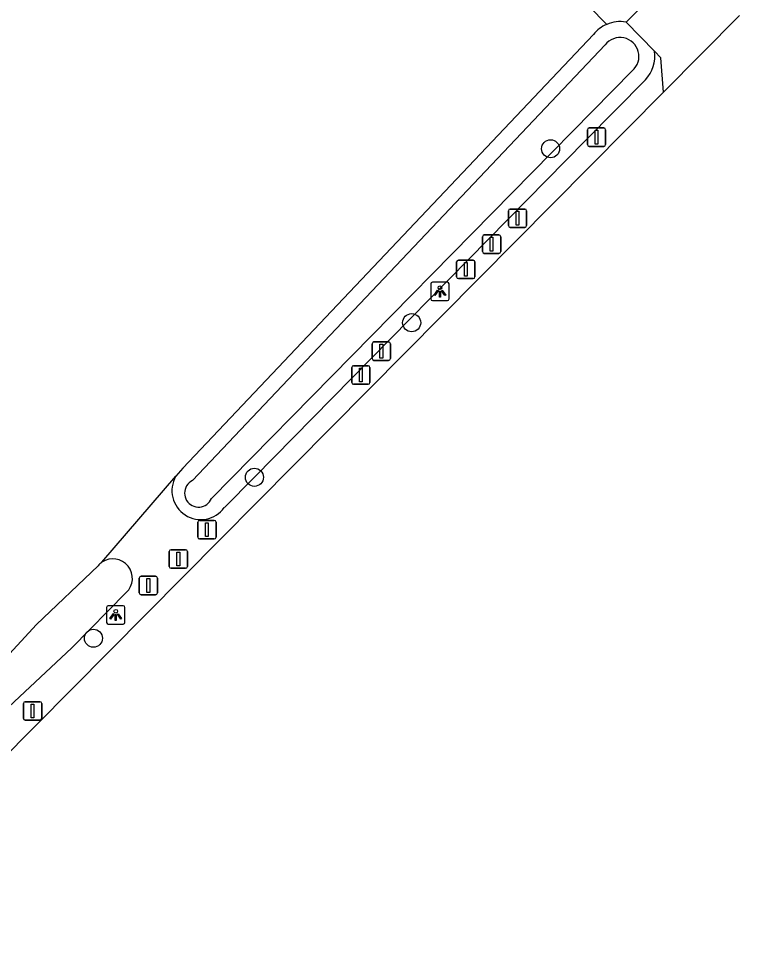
# Model space of a CAD drawing. Extents: x 162186 to 163152, y 385513 to 386513.
# Drawn here: x 163089.3 to 163128.3, y 386377.3 to 386427.6 of the extents above; entities that cross this region are included whole.
import ezdxf

# ---------------------------------------------------------------- set-up
doc = ezdxf.new("R2010")
doc.units = 0
for name, color, linetype in [('IMGEO_Afsluitpaal', 7, 'Continuous'), ('IMGEO_Boom', 7, 'Continuous'), ('IMGEO_Erf', 7, 'Continuous'), ('IMGEO_Groenvoorziening', 7, 'Continuous'), ('IMGEO_Lichtpunt', 7, 'Continuous'), ('IMGEO_Rijbaan_lokaal_open', 7, 'Continuous'), ('IMGEO_Voetpad_open', 7, 'Continuous'), ('IMGEO_Waterloop', 7, 'Continuous')]:
    doc.layers.add(name, color=color, linetype=linetype)

msp = doc.modelspace()

# ---------------------------------------------------------------- linework, layer by layer
at = {"layer": 'IMGEO_Afsluitpaal'}
for p, q in [((163120.085, 386420.815), (163120.085, 386421.615)), ((163120.085, 386421.615), (163120.085, 386420.815)), ((163120.185, 386421.715), (163120.975, 386421.715)), ((163120.975, 386421.715), (163120.185, 386421.715)), ((163121.075, 386421.615), (163121.075, 386420.815)), ((163121.075, 386420.815), (163121.075, 386421.615)), ((163120.975, 386420.715), (163120.185, 386420.715)), ((163120.185, 386420.715), (163120.975, 386420.715)), ((163115.81, 386416.43), (163115.81, 386417.23)), ((163115.81, 386417.23), (163115.81, 386416.43)), ((163115.91, 386417.33), (163116.7, 386417.33)), ((163116.7, 386417.33), (163115.91, 386417.33)), ((163116.8, 386417.23), (163116.8, 386416.43)), ((163116.8, 386416.43), (163116.8, 386417.23)), ((163116.7, 386416.33), (163115.91, 386416.33)), ((163115.91, 386416.33), (163116.7, 386416.33)), ((163114.409, 386415.029), (163114.409, 386415.829)), ((163114.409, 386415.829), (163114.409, 386415.029)), ((163114.509, 386415.929), (163115.299, 386415.929)), ((163115.299, 386415.929), (163114.509, 386415.929)), ((163115.399, 386415.829), (163115.399, 386415.029)), ((163115.399, 386415.029), (163115.399, 386415.829)), ((163113.009, 386413.665), (163113.009, 386414.465)), ((163113.009, 386414.465), (163113.009, 386413.665)), ((163113.109, 386414.565), (163113.899, 386414.565)), ((163113.899, 386414.565), (163113.109, 386414.565)), ((163113.999, 386414.465), (163113.999, 386413.665)), ((163113.999, 386413.665), (163113.999, 386414.465)), ((163115.299, 386414.929), (163114.509, 386414.929)), ((163114.509, 386414.929), (163115.299, 386414.929)), ((163113.899, 386413.565), (163113.109, 386413.565)), ((163113.109, 386413.565), (163113.899, 386413.565)), ((163108.439, 386409.243), (163108.439, 386410.043)), ((163108.439, 386410.043), (163108.439, 386409.243)), ((163108.539, 386410.143), (163109.329, 386410.143)), ((163109.329, 386410.143), (163108.539, 386410.143)), ((163109.429, 386410.043), (163109.429, 386409.243)), ((163109.429, 386409.243), (163109.429, 386410.043)), ((163109.329, 386409.143), (163108.539, 386409.143)), ((163108.539, 386409.143), (163109.329, 386409.143)), ((163107.333, 386407.953), (163107.333, 386408.753)), ((163107.333, 386408.753), (163107.333, 386407.953)), ((163107.433, 386408.853), (163108.223, 386408.853)), ((163108.223, 386408.853), (163107.433, 386408.853)), ((163108.323, 386408.753), (163108.323, 386407.953)), ((163108.323, 386407.953), (163108.323, 386408.753)), ((163108.223, 386407.853), (163107.433, 386407.853)), ((163107.433, 386407.853), (163108.223, 386407.853)), ((163099.004, 386399.587), (163099.004, 386400.387)), ((163099.004, 386400.387), (163099.004, 386399.587)), ((163099.104, 386400.487), (163099.894, 386400.487)), ((163099.894, 386400.487), (163099.104, 386400.487)), ((163099.994, 386400.387), (163099.994, 386399.587)), ((163099.994, 386399.587), (163099.994, 386400.387)), ((163099.894, 386399.487), (163099.104, 386399.487)), ((163099.104, 386399.487), (163099.894, 386399.487)), ((163097.556, 386398.902), (163098.346, 386398.902)), ((163098.346, 386398.902), (163097.556, 386398.902)), ((163097.456, 386398.002), (163097.456, 386398.802)), ((163097.456, 386398.802), (163097.456, 386398.002)), ((163098.446, 386398.802), (163098.446, 386398.002)), ((163098.446, 386398.002), (163098.446, 386398.802)), ((163098.346, 386397.902), (163097.556, 386397.902)), ((163097.556, 386397.902), (163098.346, 386397.902)), ((163095.834, 386396.565), (163095.834, 386397.365)), ((163095.834, 386397.365), (163095.834, 386396.565)), ((163095.934, 386397.465), (163096.724, 386397.465)), ((163096.724, 386397.465), (163095.934, 386397.465)), ((163096.824, 386397.365), (163096.824, 386396.565)), ((163096.824, 386396.565), (163096.824, 386397.365)), ((163096.724, 386396.465), (163095.934, 386396.465)), ((163095.934, 386396.465), (163096.724, 386396.465)), ((163089.569, 386389.783), (163089.569, 386390.583)), ((163089.569, 386390.583), (163089.569, 386389.783)), ((163089.669, 386390.683), (163090.459, 386390.683)), ((163090.459, 386390.683), (163089.669, 386390.683)), ((163090.559, 386390.583), (163090.559, 386389.783)), ((163090.559, 386389.783), (163090.559, 386390.583)), ((163090.459, 386389.683), (163089.669, 386389.683)), ((163089.669, 386389.683), (163090.459, 386389.683))]:
    msp.add_line(p, q, dxfattribs=at)
for points in [[(163120.505, 386421.59), (163120.655, 386421.59), (163120.655, 386420.84), (163120.505, 386420.84), (163120.505, 386421.59)], [(163116.23, 386417.205), (163116.38, 386417.205), (163116.38, 386416.455), (163116.23, 386416.455), (163116.23, 386417.205)], [(163114.829, 386415.804), (163114.979, 386415.804), (163114.979, 386415.054), (163114.829, 386415.054), (163114.829, 386415.804)], [(163113.429, 386414.44), (163113.579, 386414.44), (163113.579, 386413.69), (163113.429, 386413.69), (163113.429, 386414.44)], [(163108.859, 386410.018), (163109.009, 386410.018), (163109.009, 386409.268), (163108.859, 386409.268), (163108.859, 386410.018)], [(163107.753, 386408.728), (163107.903, 386408.728), (163107.903, 386407.978), (163107.753, 386407.978), (163107.753, 386408.728)], [(163099.424, 386400.362), (163099.574, 386400.362), (163099.574, 386399.612), (163099.424, 386399.612), (163099.424, 386400.362)], [(163097.876, 386398.777), (163098.026, 386398.777), (163098.026, 386398.027), (163097.876, 386398.027), (163097.876, 386398.777)], [(163096.254, 386397.34), (163096.404, 386397.34), (163096.404, 386396.59), (163096.254, 386396.59), (163096.254, 386397.34)], [(163089.989, 386390.558), (163090.139, 386390.558), (163090.139, 386389.808), (163089.989, 386389.808), (163089.989, 386390.558)]]:
    msp.add_lwpolyline(points, dxfattribs=at)
for centre, start, end in [((163120.185, 386421.615), 90, 180), ((163120.185, 386421.615), 90, 180), ((163120.975, 386421.615), 0, 90), ((163120.975, 386421.615), 360, 90), ((163120.185, 386420.815), 180, 270), ((163120.185, 386420.815), 180, 270), ((163120.975, 386420.815), 270, 0), ((163120.975, 386420.815), 270, 0), ((163115.91, 386417.23), 90, 180), ((163115.91, 386417.23), 90, 180), ((163116.7, 386417.23), 0, 90), ((163116.7, 386417.23), 360, 90), ((163115.91, 386416.43), 180, 270), ((163115.91, 386416.43), 180, 270), ((163116.7, 386416.43), 270, 0), ((163116.7, 386416.43), 270, 0), ((163114.509, 386415.829), 90, 180), ((163114.509, 386415.829), 90, 180), ((163115.299, 386415.829), 0, 90), ((163115.299, 386415.829), 360, 90), ((163114.509, 386415.029), 180, 270), ((163114.509, 386415.029), 180, 270), ((163115.299, 386415.029), 270, 0), ((163115.299, 386415.029), 270, 0), ((163113.109, 386414.465), 90, 180), ((163113.109, 386414.465), 90, 180), ((163113.899, 386414.465), 0, 90), ((163113.899, 386414.465), 360, 90), ((163113.109, 386413.665), 180, 270), ((163113.109, 386413.665), 180, 270), ((163113.899, 386413.665), 270, 0), ((163113.899, 386413.665), 270, 0), ((163108.539, 386410.043), 90, 180), ((163108.539, 386410.043), 90, 180), ((163109.329, 386410.043), 0, 90), ((163109.329, 386410.043), 360, 90), ((163108.539, 386409.243), 180, 270), ((163108.539, 386409.243), 180, 270), ((163109.329, 386409.243), 270, 0), ((163109.329, 386409.243), 270, 0), ((163107.433, 386408.753), 90, 180), ((163107.433, 386408.753), 90, 180), ((163108.223, 386408.753), 0, 90), ((163108.223, 386408.753), 360, 90), ((163107.433, 386407.953), 180, 270), ((163107.433, 386407.953), 180, 270), ((163108.223, 386407.953), 270, 0), ((163108.223, 386407.953), 270, 0), ((163099.104, 386400.387), 90, 180), ((163099.104, 386400.387), 90, 180), ((163099.894, 386400.387), 0, 90), ((163099.894, 386400.387), 360, 90), ((163099.104, 386399.587), 180, 270), ((163099.104, 386399.587), 180, 270), ((163099.894, 386399.587), 270, 0), ((163099.894, 386399.587), 270, 0), ((163097.556, 386398.802), 90, 180), ((163097.556, 386398.802), 90, 180), ((163098.346, 386398.802), 0, 90), ((163098.346, 386398.802), 360, 90), ((163097.556, 386398.002), 180, 270), ((163097.556, 386398.002), 180, 270), ((163098.346, 386398.002), 270, 0), ((163098.346, 386398.002), 270, 0), ((163095.934, 386397.365), 90, 180), ((163095.934, 386397.365), 90, 180), ((163096.724, 386397.365), 0, 90), ((163096.724, 386397.365), 360, 90), ((163095.934, 386396.565), 180, 270), ((163095.934, 386396.565), 180, 270), ((163096.724, 386396.565), 270, 0), ((163096.724, 386396.565), 270, 0), ((163089.669, 386390.583), 90, 180), ((163089.669, 386390.583), 90, 180), ((163090.459, 386390.583), 0, 90), ((163090.459, 386390.583), 360, 90), ((163089.669, 386389.783), 180, 270), ((163089.669, 386389.783), 180, 270), ((163090.459, 386389.783), 270, 0), ((163090.459, 386389.783), 270, 0)]:
    msp.add_arc(centre, 0.1, start, end, dxfattribs=at)
at = {"layer": 'IMGEO_Boom'}
for centre in [(163118.096, 386420.588), (163110.578, 386411.183), (163102.07, 386402.82), (163093.36, 386394.118)]:
    msp.add_circle(centre, 0.489, dxfattribs=at)
at = {"layer": 'IMGEO_Erf'}
msp.add_arc((163121.869, 386425.598), 1.87, 80.5266, 113.2238, dxfattribs=at)
at = {"layer": 'IMGEO_Groenvoorziening'}
for points in [[(163090.088, 386458.931), (163121.132, 386427.316)], [(163120.41, 386426.765), (163098.192, 386403.319), (163097.815, 386402.88)], [(163100.441, 386401.185), (163102.07, 386402.82), (163119.976, 386421.03), (163123.229, 386424.317)], [(163093.819, 386398.226), (163097.815, 386402.88)]]:
    msp.add_lwpolyline(points, dxfattribs=at)
for centre, radius, start, end in [((163121.871, 386425.599), 1.869, 113.2887, 141.41), ((163121.872, 386425.601), 1.868, 316.5866, 7.9537), ((163099.17, 386402.098), 1.565, 150.0267, 324.2914)]:
    msp.add_arc(centre, radius, start, end, dxfattribs=at)
at = {"layer": 'IMGEO_Lichtpunt'}
for p, q in [((163111.607, 386413.277), (163111.607, 386412.47)), ((163111.607, 386413.277), (163111.607, 386412.47)), ((163112.509, 386413.372), (163111.701, 386413.372)), ((163112.509, 386413.372), (163111.701, 386413.372)), ((163112.603, 386412.47), (163112.603, 386413.277)), ((163112.603, 386412.47), (163112.603, 386413.277)), ((163111.701, 386412.376), (163112.509, 386412.376)), ((163111.701, 386412.376), (163112.509, 386412.376)), ((163094.967, 386395.876), (163094.159, 386395.876)), ((163094.967, 386395.876), (163094.159, 386395.876)), ((163094.065, 386395.781), (163094.065, 386394.974)), ((163094.065, 386395.781), (163094.065, 386394.974)), ((163095.061, 386394.974), (163095.061, 386395.781)), ((163095.061, 386394.974), (163095.061, 386395.781)), ((163094.159, 386394.88), (163094.967, 386394.88)), ((163094.159, 386394.88), (163094.967, 386394.88))]:
    msp.add_line(p, q, dxfattribs=at)
for points in [[(163111.981, 386412.941), (163112.02, 386412.913), (163111.832, 386412.651), (163111.794, 386412.678), (163111.981, 386412.941)], [(163112.083, 386412.893), (163112.13, 386412.893), (163112.13, 386412.571), (163112.083, 386412.571), (163112.083, 386412.893)], [(163112.193, 386412.913), (163112.231, 386412.94), (163112.418, 386412.678), (163112.379, 386412.65), (163112.193, 386412.913)], [(163094.439, 386395.445), (163094.478, 386395.417), (163094.29, 386395.155), (163094.252, 386395.182), (163094.439, 386395.445)], [(163094.541, 386395.397), (163094.588, 386395.397), (163094.588, 386395.075), (163094.541, 386395.075), (163094.541, 386395.397)], [(163094.651, 386395.417), (163094.689, 386395.444), (163094.876, 386395.182), (163094.837, 386395.154), (163094.651, 386395.417)]]:
    msp.add_lwpolyline(points, dxfattribs=at)
for centre in [(163112.106, 386413.075), (163094.564, 386395.579)]:
    msp.add_circle(centre, 0.0994, dxfattribs=at)
for centre, start, end in [((163111.701, 386413.277), 90, 180), ((163111.701, 386413.277), 90, 180), ((163112.509, 386413.277), 0, 90), ((163112.509, 386413.277), 0, 90), ((163111.701, 386412.47), 180, 270), ((163111.701, 386412.47), 180, 270), ((163112.509, 386412.47), 270, 0), ((163112.509, 386412.47), 270, 360), ((163094.159, 386395.781), 90, 180), ((163094.159, 386395.781), 90, 180), ((163094.967, 386395.781), 0, 90), ((163094.967, 386395.781), 0, 90), ((163094.159, 386394.974), 180, 270), ((163094.159, 386394.974), 180, 270), ((163094.967, 386394.974), 270, 0), ((163094.967, 386394.974), 270, 360)]:
    msp.add_arc(centre, 0.0946, start, end, dxfattribs=at)
at = {"layer": 'IMGEO_Rijbaan_lokaal_open'}
for points in [[(163128.312, 386427.788), (163124.207, 386423.651)], [(163124.207, 386423.651), (163078.206, 386377.288), (163075.889, 386377.424), (163072.942, 386380.901)]]:
    msp.add_lwpolyline(points, dxfattribs=at)
at = {"layer": 'IMGEO_Voetpad_open'}
for points in [[(163122.177, 386427.442), (163124.695, 386430)], [(163123.722, 386425.859), (163122.177, 386427.442)], [(163124.207, 386423.651), (163124.06, 386425.512), (163123.722, 386425.859)]]:
    msp.add_lwpolyline(points, dxfattribs=at)
at = {"layer": 'IMGEO_Waterloop'}
for points in [[(163121.05, 386426.209), (163098.719, 386402.644)], [(163099.742, 386401.682), (163122.525, 386424.815)], [(163093.609, 386398.037), (163090.268, 386394.852), (163083.809, 386387.84)], [(163083.676, 386385.642), (163092.197, 386393.59), (163095.131, 386396.586)]]:
    msp.add_lwpolyline(points, dxfattribs=at)
for centre, radius, start, end in [((163121.856, 386425.585), 1.02, 310.9646, 142.2698), ((163099.043, 386401.963), 0.754, 115.4392, 148.5154), ((163099.043, 386401.964), 0.754, 148.5748, 338.0222), ((163094.413, 386397.356), 1.053, 313.0093, 124.3103), ((163094.407, 386397.362), 1.045, 124.2209, 139.7535)]:
    msp.add_arc(centre, radius, start, end, dxfattribs=at)

doc.saveas('drawing.dxf')
